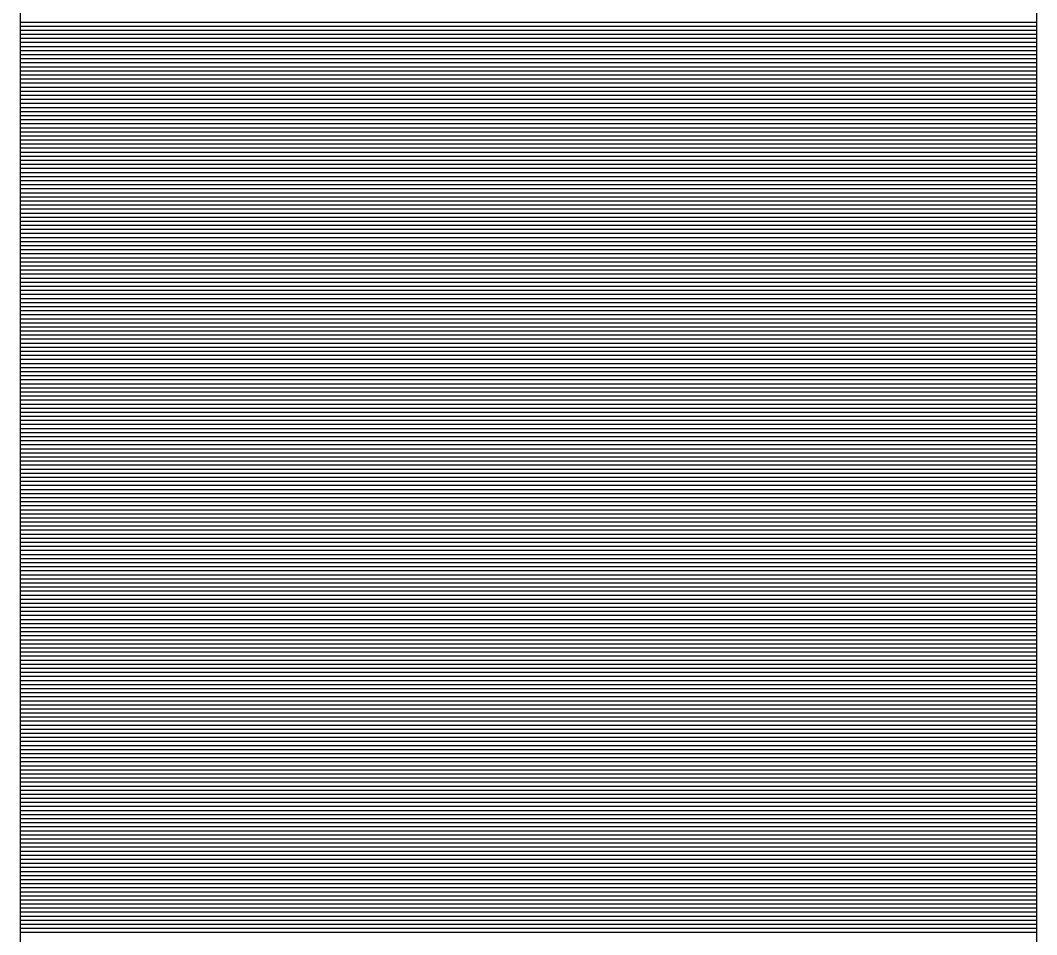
# Model space of a CAD drawing. Extents: x 1678017 to 1687792, y 404433 to 413488.
# Drawn here: x 1680465.801 to 1680468.301, y 405175.634 to 405177.884 of the extents above; entities that cross this region are included whole.
import ezdxf

# ---------------------------------------------------------------- set-up
doc = ezdxf.new("R2010")
doc.units = 0
doc.layers.add('Default', color=7, linetype='Continuous')

msp = doc.modelspace()

# ---------------------------------------------------------------- linework, layer by layer
at = {"layer": 'Default'}
for p, q in [((1680465.8008, 405190.7733), (1680465.8008, 405173.3883)), ((1680468.3008, 405190.7733), (1680468.3008, 405173.3883)), ((1680468.3008, 405177.8787), (1680465.8008, 405177.8787)), ((1680468.3008, 405177.8687), (1680465.8008, 405177.8687)), ((1680468.3008, 405177.8587), (1680465.8008, 405177.8587)), ((1680468.3008, 405177.8487), (1680465.8008, 405177.8487)), ((1680468.3008, 405177.8387), (1680465.8008, 405177.8387)), ((1680468.3008, 405177.8287), (1680465.8008, 405177.8287)), ((1680468.3008, 405177.8187), (1680465.8008, 405177.8187)), ((1680468.3008, 405177.8087), (1680465.8008, 405177.8087)), ((1680468.3008, 405177.7987), (1680465.8008, 405177.7987)), ((1680468.3008, 405177.7887), (1680465.8008, 405177.7887)), ((1680468.3008, 405177.7787), (1680465.8008, 405177.7787)), ((1680468.3008, 405177.7687), (1680465.8008, 405177.7687)), ((1680468.3008, 405177.7587), (1680465.8008, 405177.7587)), ((1680468.3008, 405177.7487), (1680465.8008, 405177.7487)), ((1680468.3008, 405177.7387), (1680465.8008, 405177.7387)), ((1680468.3008, 405177.7287), (1680465.8008, 405177.7287)), ((1680468.3008, 405177.7187), (1680465.8008, 405177.7187)), ((1680468.3008, 405177.7087), (1680465.8008, 405177.7087)), ((1680468.3008, 405177.6987), (1680465.8008, 405177.6987)), ((1680468.3008, 405177.6887), (1680465.8008, 405177.6887)), ((1680468.3008, 405177.6787), (1680465.8008, 405177.6787)), ((1680468.3008, 405177.6687), (1680465.8008, 405177.6687)), ((1680468.3008, 405177.6587), (1680465.8008, 405177.6587)), ((1680468.3008, 405177.6487), (1680465.8008, 405177.6487)), ((1680468.3008, 405177.6387), (1680465.8008, 405177.6387)), ((1680468.3008, 405177.6287), (1680465.8008, 405177.6287)), ((1680468.3008, 405177.6187), (1680465.8008, 405177.6187)), ((1680468.3008, 405177.6087), (1680465.8008, 405177.6087)), ((1680468.3008, 405177.5987), (1680465.8008, 405177.5987)), ((1680468.3008, 405177.5887), (1680465.8008, 405177.5887)), ((1680468.3008, 405177.5787), (1680465.8008, 405177.5787)), ((1680468.3008, 405177.5687), (1680465.8008, 405177.5687)), ((1680468.3008, 405177.5587), (1680465.8008, 405177.5587)), ((1680468.3008, 405177.5487), (1680465.8008, 405177.5487)), ((1680468.3008, 405177.5387), (1680465.8008, 405177.5387)), ((1680468.3008, 405177.5287), (1680465.8008, 405177.5287)), ((1680468.3008, 405177.5187), (1680465.8008, 405177.5187)), ((1680468.3008, 405177.5087), (1680465.8008, 405177.5087)), ((1680468.3008, 405177.4987), (1680465.8008, 405177.4987)), ((1680468.3008, 405177.4887), (1680465.8008, 405177.4887)), ((1680468.3008, 405177.4787), (1680465.8008, 405177.4787)), ((1680468.3008, 405177.4687), (1680465.8008, 405177.4687)), ((1680468.3008, 405177.4587), (1680465.8008, 405177.4587)), ((1680468.3008, 405177.4487), (1680465.8008, 405177.4487)), ((1680468.3008, 405177.4387), (1680465.8008, 405177.4387)), ((1680468.3008, 405177.4287), (1680465.8008, 405177.4287)), ((1680468.3008, 405177.4187), (1680465.8008, 405177.4187)), ((1680468.3008, 405177.4087), (1680465.8008, 405177.4087)), ((1680468.3008, 405177.3987), (1680465.8008, 405177.3987)), ((1680468.3008, 405177.3887), (1680465.8008, 405177.3887)), ((1680468.3008, 405177.3787), (1680465.8008, 405177.3787)), ((1680468.3008, 405177.3687), (1680465.8008, 405177.3687)), ((1680468.3008, 405177.3587), (1680465.8008, 405177.3587)), ((1680468.3008, 405177.3487), (1680465.8008, 405177.3487)), ((1680468.3008, 405177.3387), (1680465.8008, 405177.3387)), ((1680468.3008, 405177.3287), (1680465.8008, 405177.3287)), ((1680468.3008, 405177.3187), (1680465.8008, 405177.3187)), ((1680468.3008, 405177.3087), (1680465.8008, 405177.3087)), ((1680468.3008, 405177.2987), (1680465.8008, 405177.2987)), ((1680468.3008, 405177.2887), (1680465.8008, 405177.2887)), ((1680468.3008, 405177.2787), (1680465.8008, 405177.2787)), ((1680468.3008, 405177.2687), (1680465.8008, 405177.2687)), ((1680468.3008, 405177.2587), (1680465.8008, 405177.2587)), ((1680468.3008, 405177.2487), (1680465.8008, 405177.2487)), ((1680468.3008, 405177.2387), (1680465.8008, 405177.2387)), ((1680468.3008, 405177.2287), (1680465.8008, 405177.2287)), ((1680468.3008, 405177.2187), (1680465.8008, 405177.2187)), ((1680468.3008, 405177.2087), (1680465.8008, 405177.2087)), ((1680468.3008, 405177.1987), (1680465.8008, 405177.1987)), ((1680468.3008, 405177.1887), (1680465.8008, 405177.1887)), ((1680468.3008, 405177.1787), (1680465.8008, 405177.1787)), ((1680468.3008, 405177.1687), (1680465.8008, 405177.1687)), ((1680468.3008, 405177.1587), (1680465.8008, 405177.1587)), ((1680468.3008, 405177.1487), (1680465.8008, 405177.1487)), ((1680468.3008, 405177.1387), (1680465.8008, 405177.1387)), ((1680468.3008, 405177.1287), (1680465.8008, 405177.1287)), ((1680468.3008, 405177.1187), (1680465.8008, 405177.1187)), ((1680468.3008, 405177.1087), (1680465.8008, 405177.1087)), ((1680468.3008, 405177.0987), (1680465.8008, 405177.0987)), ((1680468.3008, 405177.0887), (1680465.8008, 405177.0887)), ((1680468.3008, 405177.0787), (1680465.8008, 405177.0787)), ((1680468.3008, 405177.0687), (1680465.8008, 405177.0687)), ((1680468.3008, 405177.0587), (1680465.8008, 405177.0587)), ((1680468.3008, 405177.0487), (1680465.8008, 405177.0487)), ((1680468.3008, 405177.0387), (1680465.8008, 405177.0387)), ((1680468.3008, 405177.0287), (1680465.8008, 405177.0287)), ((1680468.3008, 405177.0187), (1680465.8008, 405177.0187)), ((1680468.3008, 405177.0087), (1680465.8008, 405177.0087)), ((1680468.3008, 405176.9987), (1680465.8008, 405176.9987)), ((1680468.3008, 405176.9887), (1680465.8008, 405176.9887)), ((1680468.3008, 405176.9787), (1680465.8008, 405176.9787)), ((1680468.3008, 405176.9687), (1680465.8008, 405176.9687)), ((1680468.3008, 405176.9587), (1680465.8008, 405176.9587)), ((1680468.3008, 405176.9487), (1680465.8008, 405176.9487)), ((1680468.3008, 405176.9387), (1680465.8008, 405176.9387)), ((1680468.3008, 405176.9287), (1680465.8008, 405176.9287)), ((1680468.3008, 405176.9187), (1680465.8008, 405176.9187)), ((1680468.3008, 405176.9087), (1680465.8008, 405176.9087)), ((1680468.3008, 405176.8987), (1680465.8008, 405176.8987)), ((1680468.3008, 405176.8887), (1680465.8008, 405176.8887)), ((1680468.3008, 405176.8787), (1680465.8008, 405176.8787)), ((1680468.3008, 405176.8687), (1680465.8008, 405176.8687)), ((1680468.3008, 405176.8587), (1680465.8008, 405176.8587)), ((1680468.3008, 405176.8487), (1680465.8008, 405176.8487)), ((1680468.3008, 405176.8387), (1680465.8008, 405176.8387)), ((1680468.3008, 405176.8287), (1680465.8008, 405176.8287)), ((1680468.3008, 405176.8187), (1680465.8008, 405176.8187)), ((1680468.3008, 405176.8087), (1680465.8008, 405176.8087)), ((1680468.3008, 405176.7987), (1680465.8008, 405176.7987)), ((1680468.3008, 405176.7887), (1680465.8008, 405176.7887)), ((1680468.3008, 405176.7787), (1680465.8008, 405176.7787)), ((1680468.3008, 405176.7687), (1680465.8008, 405176.7687)), ((1680468.3008, 405176.7587), (1680465.8008, 405176.7587)), ((1680468.3008, 405176.7487), (1680465.8008, 405176.7487)), ((1680468.3008, 405176.7387), (1680465.8008, 405176.7387)), ((1680468.3008, 405176.7287), (1680465.8008, 405176.7287)), ((1680468.3008, 405176.7187), (1680465.8008, 405176.7187)), ((1680468.3008, 405176.7087), (1680465.8008, 405176.7087)), ((1680468.3008, 405176.6987), (1680465.8008, 405176.6987)), ((1680468.3008, 405176.6887), (1680465.8008, 405176.6887)), ((1680468.3008, 405176.6787), (1680465.8008, 405176.6787)), ((1680468.3008, 405176.6687), (1680465.8008, 405176.6687)), ((1680468.3008, 405176.6587), (1680465.8008, 405176.6587)), ((1680468.3008, 405176.6487), (1680465.8008, 405176.6487)), ((1680468.3008, 405176.6387), (1680465.8008, 405176.6387)), ((1680468.3008, 405176.6287), (1680465.8008, 405176.6287)), ((1680468.3008, 405176.6187), (1680465.8008, 405176.6187)), ((1680468.3008, 405176.6087), (1680465.8008, 405176.6087)), ((1680468.3008, 405176.5987), (1680465.8008, 405176.5987)), ((1680468.3008, 405176.5887), (1680465.8008, 405176.5887)), ((1680468.3008, 405176.5787), (1680465.8008, 405176.5787)), ((1680468.3008, 405176.5687), (1680465.8008, 405176.5687)), ((1680468.3008, 405176.5587), (1680465.8008, 405176.5587)), ((1680468.3008, 405176.5487), (1680465.8008, 405176.5487)), ((1680468.3008, 405176.5387), (1680465.8008, 405176.5387)), ((1680468.3008, 405176.5287), (1680465.8008, 405176.5287)), ((1680468.3008, 405176.5187), (1680465.8008, 405176.5187)), ((1680468.3008, 405176.5087), (1680465.8008, 405176.5087)), ((1680468.3008, 405176.4987), (1680465.8008, 405176.4987)), ((1680468.3008, 405176.4887), (1680465.8008, 405176.4887)), ((1680468.3008, 405176.4787), (1680465.8008, 405176.4787)), ((1680468.3008, 405176.4687), (1680465.8008, 405176.4687)), ((1680468.3008, 405176.4587), (1680465.8008, 405176.4587)), ((1680468.3008, 405176.4487), (1680465.8008, 405176.4487)), ((1680468.3008, 405176.4387), (1680465.8008, 405176.4387)), ((1680468.3008, 405176.4287), (1680465.8008, 405176.4287)), ((1680468.3008, 405176.4187), (1680465.8008, 405176.4187)), ((1680468.3008, 405176.4087), (1680465.8008, 405176.4087)), ((1680468.3008, 405176.3987), (1680465.8008, 405176.3987)), ((1680468.3008, 405176.3887), (1680465.8008, 405176.3887)), ((1680468.3008, 405176.3787), (1680465.8008, 405176.3787)), ((1680468.3008, 405176.3687), (1680465.8008, 405176.3687)), ((1680468.3008, 405176.3587), (1680465.8008, 405176.3587)), ((1680468.3008, 405176.3487), (1680465.8008, 405176.3487)), ((1680468.3008, 405176.3387), (1680465.8008, 405176.3387)), ((1680468.3008, 405176.3287), (1680465.8008, 405176.3287)), ((1680468.3008, 405176.3187), (1680465.8008, 405176.3187)), ((1680468.3008, 405176.3087), (1680465.8008, 405176.3087)), ((1680468.3008, 405176.2987), (1680465.8008, 405176.2987)), ((1680468.3008, 405176.2887), (1680465.8008, 405176.2887)), ((1680468.3008, 405176.2787), (1680465.8008, 405176.2787)), ((1680468.3008, 405176.2687), (1680465.8008, 405176.2687)), ((1680468.3008, 405176.2587), (1680465.8008, 405176.2587)), ((1680468.3008, 405176.2487), (1680465.8008, 405176.2487)), ((1680468.3008, 405176.2387), (1680465.8008, 405176.2387)), ((1680468.3008, 405176.2287), (1680465.8008, 405176.2287)), ((1680468.3008, 405176.2187), (1680465.8008, 405176.2187)), ((1680468.3008, 405176.2087), (1680465.8008, 405176.2087)), ((1680468.3008, 405176.1987), (1680465.8008, 405176.1987)), ((1680468.3008, 405176.1887), (1680465.8008, 405176.1887)), ((1680468.3008, 405176.1787), (1680465.8008, 405176.1787)), ((1680468.3008, 405176.1687), (1680465.8008, 405176.1687)), ((1680468.3008, 405176.1587), (1680465.8008, 405176.1587)), ((1680468.3008, 405176.1487), (1680465.8008, 405176.1487)), ((1680468.3008, 405176.1387), (1680465.8008, 405176.1387)), ((1680468.3008, 405176.1287), (1680465.8008, 405176.1287)), ((1680468.3008, 405176.1187), (1680465.8008, 405176.1187)), ((1680468.3008, 405176.1087), (1680465.8008, 405176.1087)), ((1680468.3008, 405176.0987), (1680465.8008, 405176.0987)), ((1680468.3008, 405176.0887), (1680465.8008, 405176.0887)), ((1680468.3008, 405176.0787), (1680465.8008, 405176.0787)), ((1680468.3008, 405176.0687), (1680465.8008, 405176.0687)), ((1680468.3008, 405176.0587), (1680465.8008, 405176.0587)), ((1680468.3008, 405176.0487), (1680465.8008, 405176.0487)), ((1680468.3008, 405176.0387), (1680465.8008, 405176.0387)), ((1680468.3008, 405176.0287), (1680465.8008, 405176.0287)), ((1680468.3008, 405176.0187), (1680465.8008, 405176.0187)), ((1680468.3008, 405176.0087), (1680465.8008, 405176.0087)), ((1680468.3008, 405175.9987), (1680465.8008, 405175.9987)), ((1680468.3008, 405175.9887), (1680465.8008, 405175.9887)), ((1680468.3008, 405175.9787), (1680465.8008, 405175.9787)), ((1680468.3008, 405175.9687), (1680465.8008, 405175.9687)), ((1680468.3008, 405175.9587), (1680465.8008, 405175.9587)), ((1680468.3008, 405175.9487), (1680465.8008, 405175.9487)), ((1680468.3008, 405175.9387), (1680465.8008, 405175.9387)), ((1680468.3008, 405175.9287), (1680465.8008, 405175.9287)), ((1680468.3008, 405175.9187), (1680465.8008, 405175.9187)), ((1680468.3008, 405175.9087), (1680465.8008, 405175.9087)), ((1680468.3008, 405175.8987), (1680465.8008, 405175.8987)), ((1680468.3008, 405175.8887), (1680465.8008, 405175.8887)), ((1680468.3008, 405175.8787), (1680465.8008, 405175.8787)), ((1680468.3008, 405175.8687), (1680465.8008, 405175.8687)), ((1680468.3008, 405175.8587), (1680465.8008, 405175.8587)), ((1680468.3008, 405175.8487), (1680465.8008, 405175.8487)), ((1680468.3008, 405175.8387), (1680465.8008, 405175.8387)), ((1680468.3008, 405175.8287), (1680465.8008, 405175.8287)), ((1680468.3008, 405175.8187), (1680465.8008, 405175.8187)), ((1680468.3008, 405175.8087), (1680465.8008, 405175.8087)), ((1680468.3008, 405175.7987), (1680465.8008, 405175.7987)), ((1680468.3008, 405175.7887), (1680465.8008, 405175.7887)), ((1680468.3008, 405175.7787), (1680465.8008, 405175.7787)), ((1680468.3008, 405175.7687), (1680465.8008, 405175.7687)), ((1680468.3008, 405175.7587), (1680465.8008, 405175.7587)), ((1680468.3008, 405175.7487), (1680465.8008, 405175.7487)), ((1680468.3008, 405175.7387), (1680465.8008, 405175.7387)), ((1680468.3008, 405175.7287), (1680465.8008, 405175.7287)), ((1680468.3008, 405175.7187), (1680465.8008, 405175.7187)), ((1680468.3008, 405175.7087), (1680465.8008, 405175.7087)), ((1680468.3008, 405175.6987), (1680465.8008, 405175.6987)), ((1680468.3008, 405175.6887), (1680465.8008, 405175.6887)), ((1680468.3008, 405175.6787), (1680465.8008, 405175.6787)), ((1680468.3008, 405175.6687), (1680465.8008, 405175.6687)), ((1680468.3008, 405175.6587), (1680465.8008, 405175.6587)), ((1680468.3008, 405175.6487), (1680465.8008, 405175.6487)), ((1680468.3008, 405175.6387), (1680465.8008, 405175.6387))]:
    msp.add_line(p, q, dxfattribs=at)

doc.saveas('drawing.dxf')
